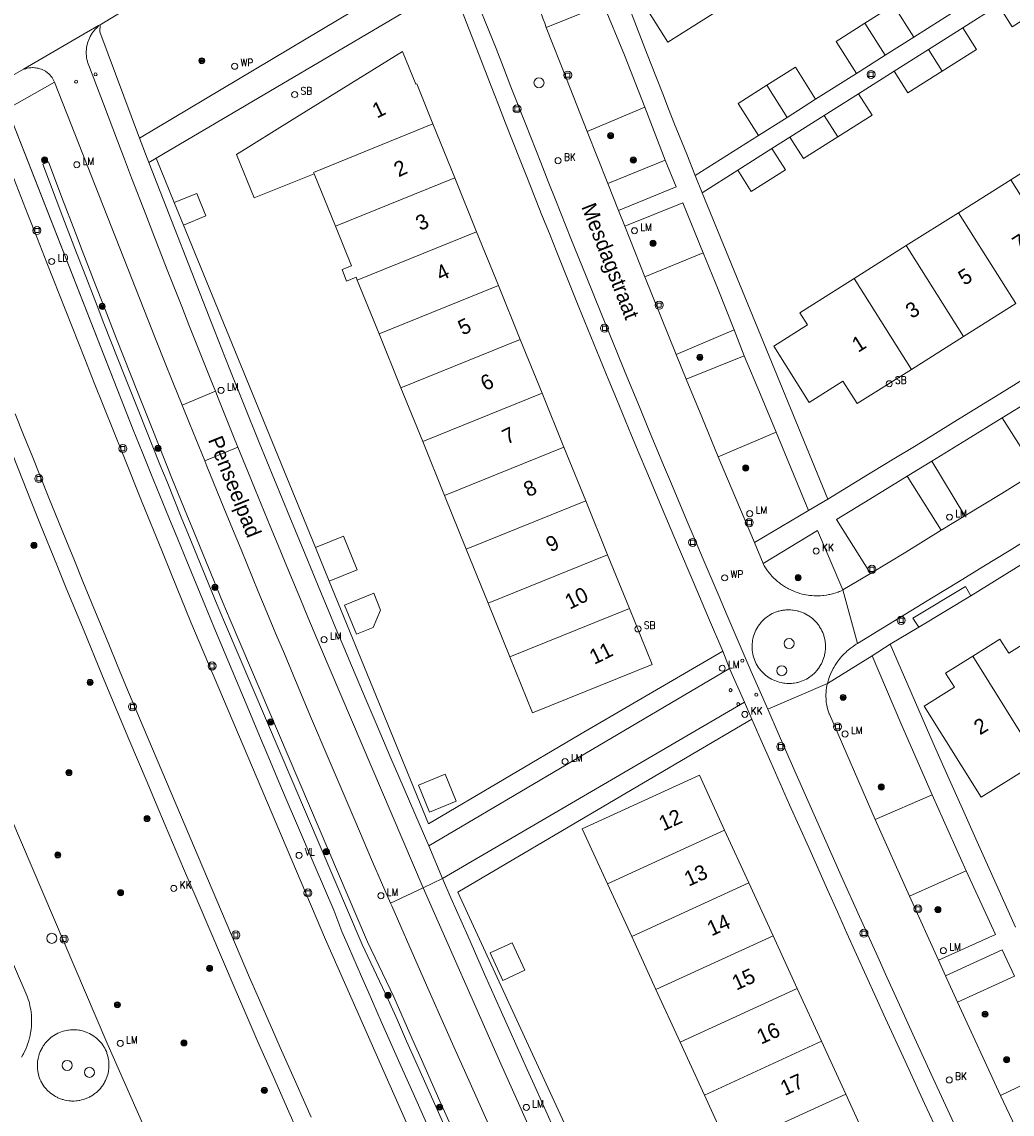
# Model space of a CAD drawing. Header units: metres. Extents: x 138165 to 154469, y 480134 to 494189.
# Tile 752 of 1056: x 145956 to 146038, y 488144 to 488234. Entities that reach past the tile are written whole.
import ezdxf

# ---------------------------------------------------------------- set-up
doc = ezdxf.new("R2010")
doc.units = ezdxf.units.M
doc.header["$LTSCALE"] = 0.001
doc.header["$MEASUREMENT"] = 0
for name, color, linetype, lineweight in [('Level 5', 7, 'Continuous', 0), ('TOP-L-terrein hoogteverschil grondkering', 7, 'Continuous', 0), ('TOP-L-terrein schutting raster hek leuning', 7, 'Continuous', 0), ('TOP-L-topo objecten punt', 7, 'Continuous', 0), ('TOP-L-topo objecten vlak', 7, 'Continuous', 0), ('TOP-L-verharding molgoot', 7, 'Continuous', 0), ('TOP-T-topo huisnummering naamgeving', 7, 'Continuous', 0)]:
    doc.layers.add(name, color=color, linetype=linetype, lineweight=lineweight)
doc.styles.add('Style-INTL_ISO', font='INTL_ISO.shx')
doc.styles.add('Style-STANDARD', font='STANDARD.shx')

# ---------------------------------------------------------------- blocks, each defined once
blk = doc.blocks.new('24')
at = {"layer": 'TOP-L-topo objecten punt', "color": 7, "linetype": 'Continuous', "lineweight": 0}
for radius in [0.025, 0.0182, 0.0115, 0.005]:
    blk.add_circle((0, 0), radius, dxfattribs=at)
blk = doc.blocks.new('39')
at = {"layer": 'TOP-L-topo objecten punt', "color": 7, "linetype": 'Continuous', "lineweight": 0}
for p, q in [((0.0175, 0.0175), (-0.0175, 0.0175)), ((-0.0175, 0.0175), (-0.0175, -0.0175)), ((0.0175, 0.0175), (0.0175, -0.0175)), ((0.0175, -0.0175), (-0.0175, -0.0175))]:
    blk.add_line(p, q, dxfattribs=at)
blk.add_circle((0, 0), 0.0332, dxfattribs=at)
blk = doc.blocks.new('*U13')
at = {"layer": 'Level 5', "color": 7, "linetype": 'Continuous', "lineweight": 0}
blk.add_circle((0, 0), 0.0415, dxfattribs=at)
blk = doc.blocks.new('150')
at = {"layer": 'Level 5', "color": 7, "linetype": 'Continuous', "lineweight": 0}
blk.add_blockref('*U13', (0, 0), dxfattribs=at)
blk = doc.blocks.new('73')
at = {"layer": 'TOP-L-topo objecten punt', "color": 7, "linetype": 'Continuous', "lineweight": 0}
blk.add_circle((0, 0), 0.025, dxfattribs=at)
at = {"layer": 'TOP-L-topo objecten punt', "color": 7, "linetype": 'Continuous', "lineweight": 0, "style": 'Style-STANDARD'}
blk.add_text('WP', height=0.06, dxfattribs=at).set_placement((0.0483, 0))
blk = doc.blocks.new('72')
at = {"layer": 'TOP-L-topo objecten punt', "color": 7, "linetype": 'Continuous', "lineweight": 0}
blk.add_circle((0, 0), 0.025, dxfattribs=at)
at = {"layer": 'TOP-L-topo objecten punt', "color": 7, "linetype": 'Continuous', "lineweight": 0, "style": 'Style-STANDARD'}
blk.add_text('BK', height=0.06, dxfattribs=at).set_placement((0.0483, 0))
blk = doc.blocks.new('121')
at = {"layer": 'TOP-L-topo objecten punt', "color": 7, "linetype": 'Continuous', "lineweight": 0}
blk.add_circle((0, 0), 0.025, dxfattribs=at)
at = {"layer": 'TOP-L-topo objecten punt', "color": 7, "linetype": 'Continuous', "lineweight": 0, "style": 'Style-STANDARD'}
blk.add_text('LD', height=0.06, dxfattribs=at).set_placement((0.0483, 0))
blk = doc.blocks.new('10')
at = {"layer": 'TOP-L-topo objecten punt', "linetype": 'Continuous', "lineweight": 0}
blk.add_circle((0, 0), 0.0125, dxfattribs=at)
blk = doc.blocks.new('16')
at = {"layer": 'TOP-L-topo objecten punt', "color": 7, "linetype": 'Continuous', "lineweight": 0}
blk.add_circle((0, 0), 0.025, dxfattribs=at)
at = {"layer": 'TOP-L-topo objecten punt', "color": 7, "linetype": 'Continuous', "lineweight": 0, "style": 'Style-STANDARD'}
blk.add_text('LM', height=0.06, dxfattribs=at).set_placement((0.0483, 0))
blk = doc.blocks.new('15')
at = {"layer": 'TOP-L-topo objecten punt', "color": 7, "linetype": 'Continuous', "lineweight": 0}
blk.add_circle((0, 0), 0.025, dxfattribs=at)
at = {"layer": 'TOP-L-topo objecten punt', "color": 7, "linetype": 'Continuous', "lineweight": 0, "style": 'Style-STANDARD'}
blk.add_text('VL', height=0.06, dxfattribs=at).set_placement((0.0483, 0))
blk = doc.blocks.new('119')
at = {"layer": 'TOP-L-topo objecten punt', "color": 7, "linetype": 'Continuous', "lineweight": 0}
blk.add_circle((0, 0), 0.025, dxfattribs=at)
at = {"layer": 'TOP-L-topo objecten punt', "color": 7, "linetype": 'Continuous', "lineweight": 0, "style": 'Style-STANDARD'}
blk.add_text('KK', height=0.06, dxfattribs=at).set_placement((0.0483, 0))
blk = doc.blocks.new('175')
at = {"layer": 'TOP-L-topo objecten punt', "color": 7, "linetype": 'Continuous', "lineweight": 0}
blk.add_circle((0, 0), 0.025, dxfattribs=at)
at = {"layer": 'TOP-L-topo objecten punt', "color": 7, "linetype": 'Continuous', "lineweight": 0, "style": 'Style-STANDARD'}
blk.add_text('SB', height=0.06, dxfattribs=at).set_placement((0.0483, 0))

msp = doc.modelspace()

# ---------------------------------------------------------------- linework, layer by layer
at = {"layer": 'TOP-L-terrein hoogteverschil grondkering', "flags": 128}
for points in [[(145969.594, 488217.044), (145980.503, 488190.393)], [(146002.344, 488174.962), (145989.842, 488167.579), (145981.639, 488187.617)], [(146029.857, 488114.634), (146017.418, 488107.327), (145992.252, 488161.931), (146004.786, 488169.298)]]:
    msp.add_lwpolyline(points, dxfattribs=at)
at = {"layer": 'TOP-L-terrein schutting raster hek leuning', "flags": 128}
for points in [[(145989.786, 488142.594), (145989.229, 488143.827), (145988.674, 488145.06), (145987.569, 488147.529), (145986.472, 488150.002), (145985.926, 488151.239), (145984.839, 488153.716), (145984.299, 488154.956), (145983.223, 488157.438), (145982.688, 488158.68), (145982.003, 488160.439), (145981.23, 488162.235), (145980.46, 488164.032), (145978.925, 488167.628), (145978.16, 488169.427), (145977.397, 488171.227), (145976.636, 488173.028), (145975.877, 488174.83), (145975.119, 488176.632), (145973.61, 488180.239), (145972.108, 488183.849), (145971.36, 488185.655), (145969.869, 488189.27), (145969.126, 488191.078), (145968.386, 488192.888), (145966.91, 488196.508), (145966.174, 488198.32), (145965.441, 488200.132), (145955.148, 488226.386)], [(145978.937, 488142.348), (145978.296, 488143.789), (145977.019, 488146.674), (145975.75, 488149.562), (145974.487, 488152.453), (145973.859, 488153.9), (145970.723, 488161.258), (145969.597, 488163.895), (145968.088, 488167.45), (145967.336, 488169.228), (145966.586, 488171.007), (145965.091, 488174.567), (145963.604, 488178.131), (145962.863, 488179.914), (145961.387, 488183.482), (145959.918, 488187.054), (145959.187, 488188.84), (145957.729, 488192.416), (145957.003, 488194.205), (145946.331, 488221.244)]]:
    msp.add_lwpolyline(points, dxfattribs=at)
at = {"layer": 'TOP-L-topo objecten vlak', "flags": 128}
for points in [[(146011.87, 488221.141), (146011.164, 488222.894), (146010.166, 488225.392), (146009.67, 488226.642), (146009.176, 488227.893), (146008.193, 488230.396), (146007.704, 488231.649), (146006.733, 488234.157), (146005.768, 488236.668), (146005.289, 488237.924), (146001.997, 488243.202)], [(146008.158, 488243.823), (146003.937, 488241.16), (146009.615, 488232.161), (146013.836, 488234.825)], [(145991.924, 488239.721), (145965.958, 488224.235)], [(145999.554, 488233.359), (145999.43, 488233.712), (145999.304, 488234.064), (145999.047, 488234.765), (145998.915, 488235.115), (145998.647, 488235.813), (145998.51, 488236.16), (145998.23, 488236.854), (145997.943, 488237.544), (145997.797, 488237.888), (145997.649, 488238.231), (145997.499, 488238.573), (145997.347, 488238.915), (145997.038, 488239.595), (145996.811, 488240.082)], [(145967.334, 488222.563), (145991.642, 488236.917)], [(145991.642, 488236.917), (145992.554, 488234.826), (145993.837, 488231.563), (145995.017, 488228.511), (145995.61, 488226.986), (145996.205, 488225.462), (145997.401, 488222.416), (145998.001, 488220.894), (145999.208, 488217.852), (145999.814, 488216.332), (146000.422, 488214.813), (146001.643, 488211.778), (146002.257, 488210.261), (146003.489, 488207.229), (146004.729, 488204.201), (146005.352, 488202.688), (146006.603, 488199.664), (146007.231, 488198.154), (146007.862, 488196.644), (146009.127, 488193.626), (146010.401, 488190.612), (146011.681, 488187.6), (146012.969, 488184.592), (146014.158, 488181.833)], [(145993.254, 488236.99), (145995.419, 488231.62), (145996.028, 488230.048), (145996.639, 488228.477), (145997.866, 488225.338), (145999.101, 488222.201), (145999.721, 488220.634), (146000.344, 488219.067), (146001.593, 488215.936), (146002.85, 488212.808), (146004.115, 488209.683), (146005.387, 488206.561), (146006.026, 488205.001), (146007.309, 488201.884), (146007.953, 488200.326), (146009.248, 488197.213), (146009.897, 488195.658), (146011.203, 488192.55), (146011.858, 488190.997), (146012.515, 488189.445), (146013.835, 488186.343), (146014.498, 488184.793), (146015.829, 488181.696), (146016.497, 488180.148), (146017.849, 488177.036)], [(145962.718, 488233.592), (145965.212, 488235.1)], [(146004.3, 488235.265), (145999.554, 488233.359)], [(146004.3, 488235.265), (146006.011, 488231.082), (146007.693, 488226.77)], [(146029.922, 488232.565), (146028.254, 488235.209), (146025.886, 488233.715)], [(146033.966, 488233.339), (146036.925, 488235.21)], [(146036.925, 488235.21), (146038.052, 488233.423), (146040.886, 488235.21)], [(146033.302, 488234.703), (146029.922, 488232.565)], [(145962.589, 488233.517), (145956.381, 488229.913)], [(145962.589, 488233.517), (145962.542, 488233.451), (145962.485, 488233.401), (145962.377, 488233.296), (145962.325, 488233.242), (145962.226, 488233.129), (145962.178, 488233.071), (145962.088, 488232.951), (145962.045, 488232.889), (145962.004, 488232.826), (145961.964, 488232.761), (145961.891, 488232.63), (145961.824, 488232.495), (145961.765, 488232.357), (145961.738, 488232.286), (145961.69, 488232.144), (145961.669, 488232.072), (145961.632, 488231.926), (145961.617, 488231.852), (145961.592, 488231.703), (145961.583, 488231.629), (145961.575, 488231.554), (145961.566, 488231.404), (145961.565, 488231.328), (145961.568, 488231.178), (145961.579, 488231.028), (145961.588, 488230.953), (145961.598, 488230.879), (145961.625, 488230.73), (145961.66, 488230.584), (145961.68, 488230.512), (145961.702, 488230.44), (145961.727, 488230.368), (145961.78, 488230.228), (145961.837, 488230.1), (145962.411, 488228.574), (145962.987, 488227.049), (145964.145, 488224), (145964.727, 488222.477), (145965.311, 488220.955), (145966.484, 488217.912), (145967.073, 488216.391), (145968.257, 488213.353), (145969.449, 488210.317), (145970.048, 488208.801), (145970.648, 488207.285), (145971.854, 488204.255), (145972.232, 488203.311)], [(145962.718, 488233.592), (145962.589, 488233.517)], [(145965.958, 488224.235), (145962.675, 488232.996), (145962.718, 488233.592)], [(146002.946, 488224.782), (146001.227, 488229.136), (145999.554, 488233.359)], [(146025.886, 488233.715), (146023.517, 488232.22), (146025.189, 488229.57)], [(146027.557, 488231.068), (146025.886, 488233.715)], [(146031.135, 488231.549), (146033.966, 488233.339)], [(146032.259, 488229.768), (146035.092, 488231.555), (146033.966, 488233.339)], [(146029.922, 488232.565), (146027.557, 488231.068)], [(145990.201, 488225.395), (145988.857, 488228.713), (145988.791, 488228.686), (145987.698, 488231.383), (145978.585, 488225.729), (145973.987, 488222.883), (145975.444, 488219.286), (145980.384, 488221.288)], [(146028.303, 488229.758), (146031.135, 488231.549)], [(146031.135, 488231.549), (146032.259, 488229.768)], [(146027.557, 488231.068), (146025.189, 488229.57)], [(145956.381, 488229.913), (145955.482, 488229.393)], [(145956.381, 488229.913), (145956.447, 488229.921), (145956.566, 488229.962), (145956.626, 488229.979), (145956.687, 488229.995), (145956.81, 488230.02), (145956.934, 488230.037), (145956.996, 488230.043), (145957.121, 488230.048), (145957.184, 488230.048), (145957.309, 488230.041), (145957.372, 488230.035), (145957.495, 488230.016), (145957.557, 488230.004), (145957.618, 488229.99), (145957.738, 488229.955), (145957.857, 488229.914), (145957.915, 488229.89), (145958.028, 488229.837), (145958.084, 488229.808), (145958.192, 488229.744), (145958.244, 488229.71), (145958.295, 488229.674), (145958.345, 488229.636), (145958.394, 488229.597), (145958.442, 488229.556), (145958.488, 488229.514), (145958.577, 488229.425), (145958.619, 488229.379), (145958.698, 488229.282), (145958.736, 488229.232), (145958.805, 488229.128), (145958.838, 488229.074), (145958.869, 488229.019), (145958.898, 488228.964), (145958.95, 488228.85)], [(146021.811, 488227.432), (146020.137, 488230.086), (146017.769, 488228.592)], [(146025.189, 488229.57), (146021.811, 488227.432)], [(146025.346, 488227.888), (146028.303, 488229.758)], [(146028.303, 488229.758), (146029.426, 488227.98), (146032.259, 488229.768)], [(145955.015, 488226.621), (145958.95, 488228.85)], [(145958.95, 488228.85), (145967.337, 488207.512), (145968.03, 488205.78), (145968.725, 488204.049), (145969.48, 488202.175)], [(146017.769, 488228.592), (146015.4, 488227.097), (146017.078, 488224.437)], [(146017.769, 488228.592), (146019.445, 488225.935)], [(146022.515, 488226.098), (146025.346, 488227.888)], [(146023.634, 488224.325), (146026.467, 488226.112), (146025.346, 488227.888)], [(146021.811, 488227.432), (146019.445, 488225.935)], [(145989.786, 488142.594), (145989.229, 488143.827), (145988.674, 488145.06), (145987.569, 488147.529), (145986.472, 488150.002), (145985.926, 488151.239), (145984.839, 488153.716), (145984.299, 488154.956), (145983.223, 488157.438), (145982.688, 488158.68), (145982.003, 488160.439), (145981.23, 488162.235), (145980.46, 488164.032), (145978.925, 488167.628), (145978.16, 488169.427), (145977.397, 488171.227), (145976.636, 488173.028), (145975.877, 488174.83), (145975.119, 488176.632), (145973.61, 488180.239), (145972.108, 488183.849), (145971.36, 488185.655), (145969.869, 488189.27), (145969.126, 488191.078), (145968.386, 488192.888), (145966.91, 488196.508), (145966.174, 488198.32), (145965.441, 488200.132), (145956.758, 488222.279), (145955.148, 488226.386)], [(146002.946, 488224.782), (146007.693, 488226.77)], [(146007.693, 488226.77), (146009.375, 488222.393)], [(146019.445, 488225.935), (146017.078, 488224.437)], [(146019.683, 488224.307), (146022.515, 488226.098)], [(146023.634, 488224.325), (146022.515, 488226.098)], [(145953.663, 488225.856), (145955.203, 488221.878), (145956.752, 488217.903), (145957.528, 488215.917), (145958.307, 488213.931), (145959.87, 488209.962), (145961.44, 488205.996), (145962.228, 488204.014), (145963.018, 488202.033), (145964.603, 488198.072), (145966.196, 488194.115), (145967.796, 488190.161), (145968.599, 488188.185), (145970.21, 488184.235), (145970.88, 488182.599), (145981.315, 488158.025), (145989.175, 488140.266)], [(145990.201, 488225.395), (145980.339, 488221.399), (145980.384, 488221.288)], [(145992.004, 488220.946), (145990.201, 488225.395)], [(145965.958, 488224.235), (145966.724, 488222.203)], [(146004.651, 488220.489), (146002.946, 488224.782)], [(146017.078, 488224.437), (146011.87, 488221.141)], [(146018.205, 488223.372), (146019.683, 488224.307)], [(146019.683, 488224.307), (146020.8, 488222.537), (146023.634, 488224.325)], [(146015.374, 488221.582), (146016.488, 488219.815), (146019.321, 488221.603), (146018.205, 488223.372)], [(146015.374, 488221.582), (146018.205, 488223.372)], [(146042.238, 488223.505), (146037.924, 488220.785)], [(145966.724, 488222.203), (145967.334, 488222.563)], [(145967.334, 488222.563), (145968.836, 488218.895)], [(146009.375, 488222.393), (146004.651, 488220.489)], [(146005.528, 488218.256), (146010.303, 488220.211), (146009.375, 488222.393)], [(145946.169, 488221.533), (145946.331, 488221.244), (145957.003, 488194.205), (145957.729, 488192.416), (145959.187, 488188.84), (145959.918, 488187.054), (145961.387, 488183.482), (145962.863, 488179.914), (145963.604, 488178.131), (145965.091, 488174.567), (145966.586, 488171.007), (145967.336, 488169.228), (145968.088, 488167.45), (145969.597, 488163.895), (145970.723, 488161.258), (145973.859, 488153.9), (145974.487, 488152.453), (145975.75, 488149.562), (145977.019, 488146.674), (145978.296, 488143.789), (145978.937, 488142.348)], [(145958.44, 488222.253), (145957.972, 488222.077), (145958.526, 488220.611), (145959.082, 488219.147), (145959.64, 488217.684), (145960.762, 488214.758), (145961.326, 488213.297), (145962.458, 488210.376), (145963.027, 488208.917), (145963.598, 488207.458), (145964.171, 488206), (145964.746, 488204.543), (145965.902, 488201.63), (145967.064, 488198.722), (145967.648, 488197.269), (145968.234, 488195.815), (145969.411, 488192.913), (145970.003, 488191.462), (145971.192, 488188.563), (145972.387, 488185.667), (145972.98, 488184.241), (145984.356, 488157.613), (145986.507, 488153.059), (145987.265, 488151.34), (145988.027, 488149.618), (145988.792, 488147.897), (145990.325, 488144.458), (145991.094, 488142.74)], [(145991.55, 488142.944), (145990.781, 488144.662), (145989.248, 488148.101), (145988.485, 488149.82), (145986.961, 488153.267), (145984.808, 488157.827), (145973.44, 488184.437), (145972.849, 488185.859), (145971.654, 488188.753), (145970.465, 488191.652), (145969.875, 488193.101), (145968.698, 488196.003), (145968.112, 488197.455), (145967.528, 488198.908), (145966.946, 488200.362), (145965.787, 488203.271), (145964.637, 488206.184), (145964.064, 488207.64), (145962.924, 488210.558), (145962.357, 488212.017), (145961.228, 488214.938), (145960.667, 488216.399), (145959.55, 488219.325), (145958.44, 488222.253)], [(145989.866, 488165.761), (145988.707, 488168.427), (145987.389, 488171.477), (145986.733, 488173.004), (145985.426, 488176.059), (145984.775, 488177.588), (145983.479, 488180.649), (145982.834, 488182.18), (145982.191, 488183.712), (145981.549, 488185.245), (145980.91, 488186.778), (145979.636, 488189.848), (145978.37, 488192.92), (145977.739, 488194.458), (145976.484, 488197.535), (145975.859, 488199.074), (145974.615, 488202.156), (145973.378, 488205.241), (145972.149, 488208.328), (145966.724, 488222.203)], [(146012.426, 488219.718), (146015.374, 488221.582)], [(145980.384, 488221.288), (145982.142, 488216.95)], [(145982.142, 488216.95), (145992.004, 488220.946)], [(145993.807, 488216.497), (145992.004, 488220.946)], [(146005.528, 488218.256), (146004.651, 488220.489)], [(146011.87, 488221.141), (146012.426, 488219.718)], [(146037.924, 488220.785), (146033.61, 488218.065)], [(146037.924, 488220.785), (146042.66, 488213.274)], [(145968.836, 488218.895), (145970.69, 488219.646), (145971.441, 488217.792), (145969.594, 488217.044)], [(146022.811, 488194.397), (146012.426, 488219.718)], [(145968.836, 488218.895), (145969.594, 488217.044)], [(146006.053, 488216.944), (146010.843, 488218.893), (146012.522, 488214.752)], [(146006.053, 488216.944), (146005.528, 488218.256)], [(146033.61, 488218.065), (146029.297, 488215.345)], [(146033.61, 488218.065), (146038.347, 488210.554)], [(145969.594, 488217.044), (145980.503, 488190.393)], [(145982.142, 488216.95), (145983.468, 488213.677), (145982.689, 488213.362), (145983.072, 488212.417), (145983.85, 488212.732), (145983.944, 488212.501)], [(146007.694, 488212.773), (146006.053, 488216.944)], [(145969.742, 488134.86), (145963.276, 488149.501), (145953.553, 488172.234), (145952.556, 488174.65), (145950.807, 488178.905), (145949.066, 488183.163), (145948.198, 488185.294), (145946.467, 488189.556), (145944.744, 488193.822), (145943.029, 488198.091), (145942.174, 488200.226), (145940.469, 488204.499), (145938.772, 488208.775), (145937.083, 488213.054), (145936.79, 488214.784), (145936.987, 488216.528)], [(145993.807, 488216.497), (145983.944, 488212.501)], [(145995.609, 488212.049), (145993.807, 488216.497)], [(146029.297, 488215.345), (146024.983, 488212.624)], [(146034.034, 488207.834), (146029.297, 488215.345)], [(146012.522, 488214.752), (146007.694, 488212.773)], [(146015.076, 488208.393), (146013.76, 488211.709), (146012.522, 488214.752)], [(145983.944, 488212.501), (145985.747, 488208.053)], [(146010.298, 488206.361), (146009.011, 488209.476), (146007.694, 488212.773)], [(146024.983, 488212.624), (146020.507, 488209.802), (146021.147, 488208.787), (146018.356, 488207.027), (146021.279, 488202.392), (146024.07, 488204.152), (146025.244, 488202.291), (146029.719, 488205.113)], [(146029.719, 488205.113), (146024.983, 488212.624)], [(145985.747, 488208.053), (145995.609, 488212.049)], [(145997.412, 488207.6), (145995.609, 488212.049)], [(146034.034, 488207.834), (146038.347, 488210.554)], [(145985.747, 488208.053), (145987.549, 488203.604)], [(146010.298, 488206.361), (146015.076, 488208.393)], [(146015.076, 488208.393), (146015.91, 488206.243)], [(145997.412, 488207.6), (145987.549, 488203.604)], [(145999.214, 488203.151), (145997.412, 488207.6)], [(146029.719, 488205.113), (146034.034, 488207.834)], [(146011.117, 488204.315), (146010.298, 488206.361)], [(146015.91, 488206.243), (146011.117, 488204.315)], [(146018.538, 488199.939), (146017.263, 488203.032), (146015.91, 488206.243)], [(146013.758, 488197.907), (146012.408, 488201.189), (146011.117, 488204.315)], [(146039.187, 488204.437), (146037.372, 488203.315), (146033.738, 488201.075), (146030.1, 488198.842), (146028.279, 488197.728), (146026.457, 488196.616), (146022.811, 488194.397)], [(145987.549, 488203.604), (145989.352, 488199.155)], [(145972.232, 488203.311), (145969.48, 488202.175)], [(145972.232, 488203.311), (145972.46, 488202.741), (145973.068, 488201.228), (145973.678, 488199.716), (145974.095, 488198.687)], [(145989.352, 488199.155), (145999.214, 488203.151)], [(146001.017, 488198.703), (145999.214, 488203.151)], [(146037.217, 488201.12), (146039.568, 488202.56)], [(145969.48, 488202.175), (145970.12, 488200.589), (145971.352, 488197.555)], [(145980.15, 488143.326), (145979.507, 488144.768), (145978.866, 488146.211), (145977.588, 488149.099), (145976.953, 488150.544), (145975.686, 488153.437), (145975.056, 488154.885), (145965.882, 488176.482), (145964.846, 488178.972), (145964.131, 488180.696), (145963.418, 488182.421), (145961.997, 488185.872), (145961.29, 488187.599), (145960.584, 488189.327), (145959.881, 488191.055), (145958.479, 488194.515), (145957.084, 488197.977), (145956.39, 488199.709), (145955.697, 488201.442)], [(146037.217, 488201.12), (146034.276, 488199.312), (146031.421, 488197.538)], [(146040.064, 488196.643), (146037.217, 488201.12)], [(146013.758, 488197.907), (146018.538, 488199.939)], [(146018.538, 488199.939), (146021.225, 488193.454)], [(145989.352, 488199.155), (145991.154, 488194.707)], [(145974.095, 488198.687), (145971.352, 488197.555)], [(145989.386, 488162.283), (145980.91, 488182.173), (145979.877, 488184.635), (145979.249, 488186.14), (145977.998, 488189.152), (145977.375, 488190.658), (145976.755, 488192.166), (145975.518, 488195.184), (145974.903, 488196.694), (145974.095, 488198.687)], [(145991.154, 488194.707), (146001.017, 488198.703)], [(146002.819, 488194.254), (146001.017, 488198.703)], [(145971.352, 488197.555), (145971.523, 488197.132), (145972.933, 488193.678), (145973.641, 488191.952), (145974.351, 488190.227), (145975.776, 488186.779), (145976.491, 488185.056), (145977.208, 488183.334), (145977.927, 488181.613), (145978.648, 488179.892), (145980.095, 488176.453), (145981.55, 488173.018), (145982.28, 488171.301), (145983.745, 488167.87), (145985.218, 488164.442), (145986.699, 488161.018)], [(146016.77, 488190.814), (146013.758, 488197.907)], [(146029.371, 488196.304), (146031.421, 488197.538)], [(146031.421, 488197.538), (146034.128, 488193.016)], [(146029.371, 488196.304), (146026.299, 488194.395), (146023.54, 488192.724), (146026.336, 488188.247)], [(146032.187, 488191.828), (146029.371, 488196.304)], [(146040.064, 488196.643), (146037.189, 488194.862), (146034.128, 488193.016)], [(145991.154, 488194.707), (145992.957, 488190.258)], [(146021.225, 488193.454), (146022.811, 488194.397)], [(146002.819, 488194.254), (145992.957, 488190.258)], [(146004.622, 488189.806), (146002.819, 488194.254)], [(146021.225, 488193.454), (146016.77, 488190.814)], [(146034.128, 488193.016), (146032.187, 488191.828)], [(146017.468, 488189.076), (146021.954, 488191.803), (146024.069, 488186.892)], [(146032.187, 488191.828), (146029.248, 488190.007), (146026.336, 488188.247)], [(145980.503, 488190.393), (145982.82, 488191.332), (145983.946, 488188.552), (145981.639, 488187.617)], [(146017.468, 488189.076), (146016.77, 488190.814)], [(146039.872, 488191.425), (146037.787, 488190.139), (146035.701, 488188.855), (146033.614, 488187.572), (146031.526, 488186.291), (146027.346, 488183.735), (146025.255, 488182.459)], [(145980.503, 488190.393), (145981.639, 488187.617)], [(145992.957, 488190.258), (145994.76, 488185.81)], [(146004.622, 488189.806), (145994.76, 488185.81)], [(146006.424, 488185.357), (146004.622, 488189.806)], [(146024.069, 488186.892), (146023.857, 488186.798), (146023.764, 488186.76), (146023.67, 488186.725), (146023.48, 488186.659), (146023.288, 488186.6), (146023.191, 488186.574), (146022.995, 488186.527), (146022.897, 488186.507), (146022.699, 488186.472), (146022.5, 488186.445), (146022.4, 488186.434), (146022.199, 488186.419), (146021.998, 488186.412), (146021.797, 488186.413), (146021.697, 488186.416), (146021.496, 488186.429), (146021.297, 488186.45), (146021.197, 488186.463), (146020.999, 488186.496), (146020.9, 488186.515), (146020.704, 488186.56), (146020.51, 488186.612), (146020.318, 488186.672), (146020.129, 488186.739), (146019.942, 488186.814), (146019.759, 488186.897), (146019.579, 488186.986), (146019.49, 488187.034), (146019.316, 488187.134), (146019.146, 488187.241), (146019.063, 488187.297), (146018.899, 488187.414), (146018.819, 488187.475), (146018.663, 488187.601), (146018.512, 488187.734), (146018.366, 488187.872), (146018.226, 488188.017), (146018.092, 488188.166), (146018.027, 488188.243), (146017.964, 488188.321), (146017.842, 488188.481), (146017.727, 488188.646), (146017.618, 488188.815), (146017.566, 488188.901), (146017.516, 488188.988), (146017.468, 488189.076)], [(146034.633, 488186.42), (146039.546, 488189.453)], [(146026.336, 488188.247), (146024.069, 488186.892)], [(145981.639, 488187.617), (145989.842, 488167.579), (146002.344, 488174.962), (146014.158, 488181.833)], [(146030.343, 488183.82), (146029.847, 488184.559), (146034.186, 488187.193), (146034.633, 488186.42)], [(145983.885, 488183.238), (145982.9, 488185.644), (145985.31, 488186.62), (145985.876, 488185.237), (145985.27, 488183.799), (145983.885, 488183.238)], [(146025.255, 488182.459), (146024.069, 488186.892)], [(146030.343, 488183.82), (146034.633, 488186.42)], [(145994.76, 488185.81), (145996.562, 488181.361)], [(145996.562, 488181.361), (145998.436, 488176.737), (146008.298, 488180.733), (146006.424, 488185.357)], [(145996.562, 488181.361), (146006.424, 488185.357)], [(146016.754, 488183.291), (146016.813, 488183.436), (146016.845, 488183.507), (146016.879, 488183.577), (146016.952, 488183.715), (146017.033, 488183.849), (146017.075, 488183.914), (146017.166, 488184.042), (146017.262, 488184.164), (146017.313, 488184.224), (146017.365, 488184.282), (146017.474, 488184.394), (146017.53, 488184.448), (146017.647, 488184.551), (146017.708, 488184.6), (146017.832, 488184.694), (146017.897, 488184.739), (146017.962, 488184.782), (146018.095, 488184.863), (146018.233, 488184.937), (146018.303, 488184.971), (146018.362, 488184.997), (146018.506, 488185.056), (146018.654, 488185.107), (146018.728, 488185.13), (146018.804, 488185.151), (146018.956, 488185.186), (146019.032, 488185.201), (146019.109, 488185.214), (146019.264, 488185.234), (146019.342, 488185.241), (146019.498, 488185.25), (146019.654, 488185.25), (146019.732, 488185.247), (146019.888, 488185.235), (146019.965, 488185.226), (146020.119, 488185.202), (146020.272, 488185.171), (146020.348, 488185.152), (146020.423, 488185.131), (146020.572, 488185.084), (146020.646, 488185.058), (146020.79, 488184.999), (146020.862, 488184.967), (146021.002, 488184.898), (146021.138, 488184.821), (146021.204, 488184.781), (146021.334, 488184.694), (146021.459, 488184.601), (146021.52, 488184.552), (146021.58, 488184.501), (146021.695, 488184.396), (146021.75, 488184.341), (146021.857, 488184.227), (146021.908, 488184.168), (146022.006, 488184.046), (146022.097, 488183.919), (146022.14, 488183.854), (146022.221, 488183.721), (146022.259, 488183.652), (146022.33, 488183.513), (146022.393, 488183.371), (146022.422, 488183.298), (146022.475, 488183.151), (146022.498, 488183.077), (146022.539, 488182.926), (146022.572, 488182.773), (146022.586, 488182.696), (146022.607, 488182.542), (146022.615, 488182.464), (146022.624, 488182.308), (146022.626, 488182.23), (146022.623, 488182.074), (146022.619, 488181.996), (146022.604, 488181.841), (146022.594, 488181.763), (146022.582, 488181.686), (146022.551, 488181.533), (146022.533, 488181.457), (146022.491, 488181.307), (146022.467, 488181.232), (146022.414, 488181.086), (146022.384, 488181.014), (146022.353, 488180.942), (146022.284, 488180.802), (146022.248, 488180.733), (146022.169, 488180.598), (146022.127, 488180.532), (146022.038, 488180.404), (146021.991, 488180.341), (146021.943, 488180.28), (146021.893, 488180.22), (146021.788, 488180.104), (146021.678, 488179.994), (146021.562, 488179.889), (146021.502, 488179.839), (146021.441, 488179.791), (146021.315, 488179.699), (146021.25, 488179.655), (146021.184, 488179.613), (146021.049, 488179.534), (146020.911, 488179.462), (146020.793, 488179.408), (146020.647, 488179.351), (146020.499, 488179.302), (146020.349, 488179.26), (146020.273, 488179.242), (146020.196, 488179.226), (146020.042, 488179.199), (146019.965, 488179.189), (146019.81, 488179.175), (146019.654, 488179.168), (146019.497, 488179.17), (146019.419, 488179.174), (146019.264, 488179.187), (146019.186, 488179.197), (146019.032, 488179.223), (146018.956, 488179.238), (146018.804, 488179.275), (146018.655, 488179.32), (146018.581, 488179.346), (146018.435, 488179.402), (146018.364, 488179.433), (146018.223, 488179.5), (146018.154, 488179.536), (146018.018, 488179.614), (146017.887, 488179.699), (146017.823, 488179.744), (146017.699, 488179.838), (146017.58, 488179.939), (146017.522, 488179.992), (146017.466, 488180.046), (146017.358, 488180.158), (146017.255, 488180.276), (146017.206, 488180.337), (146017.159, 488180.399), (146017.069, 488180.527), (146016.986, 488180.659), (146016.91, 488180.795), (146016.84, 488180.935), (146016.778, 488181.079), (146016.75, 488181.151), (146016.699, 488181.299), (146016.656, 488181.449), (146016.621, 488181.601), (146016.593, 488181.755), (146016.574, 488181.91), (146016.562, 488182.065), (146016.559, 488182.143), (146016.559, 488182.3), (146016.568, 488182.455), (146016.584, 488182.611), (146016.608, 488182.765), (146016.623, 488182.842), (146016.659, 488182.994), (146016.68, 488183.069), (146016.728, 488183.218), (146016.754, 488183.291)], [(146027.977, 488182.42), (146030.343, 488183.82)], [(146040.1, 488183.122), (146037.762, 488181.661), (146037.034, 488182.826), (146034.79, 488181.425)], [(146014.158, 488181.833), (146014.706, 488180.41)], [(146025.255, 488182.459), (146025.166, 488182.406), (146025.079, 488182.351), (146024.907, 488182.236), (146024.74, 488182.115), (146024.658, 488182.052), (146024.498, 488181.921), (146024.42, 488181.853), (146024.268, 488181.713), (146024.194, 488181.641), (146024.122, 488181.568), (146023.981, 488181.417), (146023.846, 488181.26), (146023.781, 488181.18), (146023.656, 488181.016), (146023.595, 488180.932), (146023.537, 488180.847), (146023.424, 488180.674), (146023.319, 488180.496), (146023.268, 488180.406), (146023.22, 488180.315), (146023.128, 488180.129), (146023.044, 488179.941), (146022.967, 488179.749), (146022.932, 488179.652), (146022.866, 488179.456), (146022.836, 488179.357), (146022.787, 488179.179)], [(146026.477, 488181.441), (146027.977, 488182.42)], [(146038.332, 488159.029), (146036.97, 488162.023), (146036.358, 488163.377), (146035.139, 488166.087), (146033.927, 488168.801), (146032.722, 488171.519), (146031.525, 488174.239), (146030.335, 488176.963), (146029.152, 488179.69), (146027.977, 488182.42)], [(146022.787, 488179.179), (146026.477, 488181.441)], [(146026.477, 488181.441), (146028.844, 488175.901), (146031.443, 488169.964)], [(146034.79, 488181.425), (146032.546, 488180.023), (146033.275, 488178.856), (146030.778, 488177.297), (146035.484, 488169.765), (146040.225, 488172.727)], [(146034.79, 488181.425), (146040.225, 488172.727)], [(146014.706, 488180.41), (145989.866, 488165.761)], [(146015.928, 488177.629), (146014.706, 488180.41)], [(146017.849, 488177.036), (146022.787, 488179.179)], [(146026.738, 488167.917), (146022.948, 488176.625), (146022.937, 488176.652), (146022.876, 488176.825), (146022.848, 488176.913), (146022.797, 488177.089), (146022.775, 488177.178), (146022.755, 488177.268), (146022.72, 488177.448), (146022.693, 488177.63), (146022.683, 488177.721), (146022.668, 488177.904), (146022.661, 488178.088), (146022.662, 488178.271), (146022.671, 488178.455), (146022.688, 488178.637), (146022.713, 488178.819), (146022.746, 488179), (146022.787, 488179.179)], [(145991.002, 488163.043), (146015.928, 488177.629)], [(146015.928, 488177.629), (146016.543, 488176.221)], [(146017.849, 488177.036), (146018.714, 488175.054), (146020.193, 488171.687), (146020.935, 488170.005), (146022.424, 488166.643), (146023.921, 488163.285), (146025.425, 488159.929), (146026.936, 488156.577), (146027.695, 488154.903), (146028.455, 488153.229), (146029.981, 488149.883), (146030.746, 488148.212), (146031.514, 488146.541), (146033.054, 488143.203), (146033.827, 488141.535), (146035.378, 488138.201), (146036.157, 488136.535), (146037.719, 488133.207), (146038.503, 488131.544)], [(146016.543, 488176.221), (146004.786, 488169.298), (145992.252, 488161.931), (146017.418, 488107.327), (146029.857, 488114.634), (146041.612, 488121.435)], [(146016.543, 488176.221), (146017.32, 488174.45), (146018.1, 488172.679), (146019.663, 488169.141), (146020.448, 488167.372), (146021.235, 488165.605), (146022.813, 488162.073), (146023.605, 488160.308), (146024.399, 488158.544), (146025.992, 488155.019), (146026.791, 488153.257), (146027.593, 488151.496), (146029.2, 488147.977), (146030.815, 488144.462), (146031.625, 488142.705), (146032.437, 488140.949), (146033.251, 488139.194), (146034.884, 488135.687), (146036.525, 488132.183), (146038.172, 488128.683), (146039.827, 488125.186), (146040.657, 488123.438), (146041.612, 488121.435)], [(145992.125, 488169.454), (145989.904, 488168.544), (145988.994, 488170.765), (145991.215, 488171.675), (145992.125, 488169.454)], [(146014.287, 488167.055), (146012.206, 488171.591), (146002.535, 488167.153), (146004.616, 488162.617)], [(146031.443, 488169.964), (146026.738, 488167.917)], [(146034.244, 488163.693), (146031.443, 488169.964)], [(146029.558, 488161.605), (146026.738, 488167.917)], [(146004.616, 488162.617), (146014.287, 488167.055)], [(146016.289, 488162.692), (146014.287, 488167.055)], [(145991.002, 488163.043), (145989.866, 488165.761)], [(146029.558, 488161.605), (146034.244, 488163.693)], [(146034.244, 488163.693), (146036.663, 488158.428), (146031.966, 488156.312)], [(145991.002, 488163.043), (145989.386, 488162.283)], [(146017.456, 488105.521), (146014.106, 488112.545), (146013.007, 488114.837), (146011.568, 488117.855), (146010.137, 488120.875), (146009.424, 488122.387), (146008.713, 488123.9), (146007.296, 488126.927), (146006.59, 488128.442), (146005.886, 488129.958), (146004.484, 488132.992), (146003.785, 488134.511), (146001.535, 488139.428), (146000.82, 488140.996), (146000.107, 488142.566), (145998.686, 488145.707), (145997.978, 488147.279), (145996.569, 488150.425), (145995.866, 488152), (145994.467, 488155.151), (145993.076, 488158.305), (145991.691, 488161.463), (145991.002, 488163.043)], [(145986.699, 488161.018), (145989.386, 488162.283)], [(145989.386, 488162.283), (145995.796, 488147.734), (145997.37, 488144.252), (145998.16, 488142.512)], [(146004.616, 488162.617), (146006.618, 488158.255)], [(146016.289, 488162.692), (146006.618, 488158.255)], [(146018.291, 488158.33), (146016.289, 488162.692)], [(145986.699, 488161.018), (145986.797, 488160.791), (145988.287, 488157.389), (145989.784, 488153.989), (145991.289, 488150.593), (145992.044, 488148.896), (145992.801, 488147.2), (145994.32, 488143.811), (145995.847, 488140.424)], [(146031.966, 488156.312), (146029.558, 488161.605)], [(146006.618, 488158.255), (146008.62, 488153.892)], [(146008.62, 488153.892), (146018.291, 488158.33)], [(146020.293, 488153.968), (146018.291, 488158.33)], [(145954.876, 488157.547), (145956.656, 488153.392), (145956.705, 488153.263), (145956.741, 488153.162), (145956.775, 488153.06), (145956.837, 488152.854), (145956.865, 488152.75), (145956.916, 488152.542), (145956.938, 488152.437), (145956.977, 488152.225), (145957.008, 488152.013), (145957.031, 488151.799), (145957.046, 488151.585), (145957.053, 488151.37), (145957.054, 488151.263), (145957.049, 488151.048), (145957.036, 488150.833), (145957.015, 488150.62), (145956.986, 488150.407), (145956.969, 488150.301), (145956.928, 488150.09), (145956.905, 488149.985), (145956.88, 488149.881), (145956.823, 488149.673), (145956.792, 488149.57), (145956.725, 488149.366), (145956.649, 488149.165), (145956.567, 488148.967), (145956.477, 488148.772), (145956.379, 488148.58), (145956.328, 488148.486), (145956.22, 488148.3)], [(145995.974, 488154.635), (145994.931, 488156.907), (145996.749, 488157.742), (145997.792, 488155.469), (145995.974, 488154.635)], [(146032.539, 488155.01), (146037.228, 488157.165), (146038.234, 488154.998)], [(146032.539, 488155.01), (146031.966, 488156.312)], [(146033.524, 488152.848), (146032.539, 488155.01)], [(146033.524, 488152.848), (146038.234, 488154.998)], [(146008.62, 488153.892), (146010.621, 488149.53)], [(146010.621, 488149.53), (146020.293, 488153.968)], [(146022.295, 488149.604), (146020.293, 488153.968)], [(146037.089, 488145.133), (146033.524, 488152.848)], [(145963.042, 488146.153), (145962.961, 488146.021), (145962.874, 488145.894), (145962.828, 488145.832), (145962.731, 488145.713), (145962.628, 488145.598), (145962.519, 488145.489), (145962.463, 488145.436), (145962.405, 488145.385), (145962.346, 488145.336), (145962.285, 488145.288), (145962.161, 488145.197), (145962.097, 488145.154), (145961.966, 488145.073), (145961.899, 488145.035), (145961.831, 488144.999), (145961.692, 488144.932), (145961.621, 488144.901), (145961.55, 488144.872), (145961.478, 488144.845), (145961.405, 488144.82), (145961.332, 488144.797), (145961.183, 488144.756), (145961.032, 488144.723), (145960.957, 488144.709), (145960.804, 488144.688), (145960.727, 488144.681), (145960.573, 488144.671), (145960.496, 488144.67), (145960.342, 488144.672), (145960.265, 488144.677), (145960.112, 488144.691), (145959.959, 488144.714), (145959.808, 488144.744), (145959.659, 488144.783), (145959.585, 488144.805), (145959.512, 488144.829), (145959.368, 488144.882), (145959.226, 488144.943), (145959.157, 488144.977), (145959.02, 488145.048), (145958.953, 488145.087), (145958.823, 488145.169), (145958.697, 488145.258), (145958.576, 488145.353), (145958.517, 488145.403), (145958.404, 488145.507), (145958.349, 488145.562), (145958.244, 488145.675), (145958.194, 488145.733), (145958.098, 488145.854), (145958.009, 488145.979), (145957.926, 488146.109), (145957.887, 488146.176), (145957.815, 488146.312), (145957.764, 488146.425), (145957.707, 488146.568), (145957.658, 488146.715), (145957.617, 488146.863), (145957.583, 488147.013), (145957.569, 488147.089), (145957.557, 488147.165), (145957.539, 488147.318), (145957.529, 488147.472), (145957.527, 488147.549), (145957.529, 488147.704), (145957.539, 488147.857), (145957.547, 488147.934), (145957.569, 488148.087), (145957.583, 488148.162), (145957.616, 488148.313), (145957.636, 488148.387), (145957.681, 488148.535), (145957.734, 488148.68), (145957.763, 488148.751), (145957.827, 488148.891), (145957.862, 488148.96), (145957.937, 488149.095), (145958.018, 488149.226), (145958.107, 488149.352), (145958.153, 488149.414), (145958.201, 488149.474), (145958.251, 488149.533), (145958.355, 488149.647), (145958.409, 488149.702), (145958.464, 488149.755), (145958.521, 488149.807), (145958.639, 488149.907), (145958.762, 488150), (145958.889, 488150.087), (145959.021, 488150.167), (145959.088, 488150.204), (145959.226, 488150.274), (145959.296, 488150.306), (145959.438, 488150.365), (145959.584, 488150.416), (145959.658, 488150.439), (145959.806, 488150.478), (145959.957, 488150.51), (145960.033, 488150.523), (145960.11, 488150.534), (145960.263, 488150.551), (145960.34, 488150.556), (145960.494, 488150.56), (145960.571, 488150.559), (145960.725, 488150.551), (145960.802, 488150.544), (145960.955, 488150.525), (145961.031, 488150.512), (145961.106, 488150.497), (145961.256, 488150.462), (145961.331, 488150.441), (145961.404, 488150.418), (145961.55, 488150.368), (145961.693, 488150.309), (145961.832, 488150.244), (145961.968, 488150.171), (145962.1, 488150.091), (145962.228, 488150.005), (145962.29, 488149.959), (145962.41, 488149.863), (145962.526, 488149.761), (145962.635, 488149.653), (145962.74, 488149.539), (145962.838, 488149.42), (145962.93, 488149.296), (145963.015, 488149.168), (145963.055, 488149.102), (145963.094, 488149.031), (145963.163, 488148.893), (145963.224, 488148.752), (145963.252, 488148.68), (145963.278, 488148.607), (145963.325, 488148.46), (145963.345, 488148.386), (145963.38, 488148.236), (145963.407, 488148.084), (145963.418, 488148.008), (145963.433, 488147.854), (145963.44, 488147.701), (145963.441, 488147.623), (145963.436, 488147.469), (145963.423, 488147.316), (145963.414, 488147.239), (145963.389, 488147.087), (145963.374, 488147.012), (145963.337, 488146.862), (145963.293, 488146.714), (145963.268, 488146.641), (145963.213, 488146.498), (145963.15, 488146.357), (145963.08, 488146.22), (145963.042, 488146.153)], [(146010.621, 488149.53), (146012.624, 488145.166)], [(146022.295, 488149.604), (146012.624, 488145.166)], [(146024.297, 488145.242), (146022.295, 488149.604)], [(146041.741, 488147.368), (146037.089, 488145.133)], [(146012.624, 488145.166), (146014.626, 488140.804)], [(146014.626, 488140.804), (146024.297, 488145.242)], [(146026.299, 488140.879), (146024.297, 488145.242)], [(146040.02, 488138.899), (146037.089, 488145.133)]]:
    msp.add_lwpolyline(points, dxfattribs=at)
at = {"layer": 'TOP-L-verharding molgoot', "flags": 128}
for points in [[(145999.554, 488233.359), (146001.227, 488229.136), (146002.946, 488224.782)], [(146010.298, 488206.361), (146009.011, 488209.476), (146007.694, 488212.773)], [(146011.117, 488204.315), (146012.408, 488201.189), (146013.758, 488197.907)], [(146040.064, 488196.643), (146037.189, 488194.862), (146034.128, 488193.016)], [(146032.187, 488191.828), (146029.248, 488190.007), (146026.336, 488188.247)], [(146026.738, 488167.917), (146029.558, 488161.605)], [(146037.089, 488145.133), (146040.02, 488138.899)]]:
    msp.add_lwpolyline(points, dxfattribs=at)

# ---------------------------------------------------------------- block references
at = {"layer": 'TOP-L-topo objecten punt', "xscale": 10, "yscale": 10, "zscale": 10}
for name, p in [('24', (145971.11, 488230.614)), ('73', (145973.825, 488230.163)), ('10', (145962.333, 488229.492)), ('39', (146001.338, 488229.431)), ('39', (146026.388, 488229.487)), ('10', (145960.728, 488228.89)), ('150', (145998.96, 488228.8)), ('175', (145978.78, 488227.827)), ('39', (145997.146, 488226.638)), ('24', (146004.871, 488224.422)), ('24', (145958.124, 488222.422)), ('16', (145960.783, 488222.023)), ('72', (146000.535, 488222.363)), ('24', (146006.75, 488222.41)), ('39', (145957.488, 488216.59)), ('16', (146006.849, 488216.575)), ('24', (146008.379, 488215.538)), ('121', (145958.711, 488214.034)), ('24', (145962.88, 488210.319)), ('39', (146008.886, 488210.421)), ('39', (146004.368, 488208.516)), ('24', (146012.248, 488206.109)), ('175', (146027.887, 488203.936)), ('16', (145972.701, 488203.385)), ('39', (145964.588, 488198.576)), ('24', (145967.491, 488198.587)), ('24', (146016.034, 488196.971)), ('39', (145957.644, 488196.096)), ('16', (146016.366, 488193.2)), ('16', (146032.866, 488192.91)), ('39', (146016.33, 488192.453)), ('24', (145957.239, 488190.579)), ('39', (146011.649, 488190.825)), ('119', (146021.852, 488190.11)), ('39', (146026.461, 488188.599)), ('73', (146014.298, 488187.895)), ('24', (146020.364, 488187.906)), ('24', (145972.195, 488187.106)), ('39', (146028.872, 488184.383)), ('175', (146007.137, 488183.677)), ('16', (145981.21, 488182.789)), ('150', (146019.616, 488182.464)), ('39', (145971.959, 488180.614)), ('16', (146014.092, 488180.431)), ('10', (146015.755, 488181.054)), ('150', (146019.008, 488180.224)), ('24', (145961.885, 488179.257)), ('10', (146014.781, 488178.616)), ('10', (146016.908, 488178.233)), ('24', (146024.082, 488178.013)), ('39', (145965.381, 488177.245)), ('10', (146015.417, 488177.461)), ('119', (146015.962, 488176.612)), ('24', (145976.797, 488175.978)), ('39', (146023.613, 488175.594)), ('16', (146024.239, 488174.996)), ('39', (146018.926, 488173.949)), ('16', (146001.116, 488172.721)), ('24', (145960.136, 488171.809)), ('24', (146027.228, 488170.616)), ('24', (145966.592, 488168.004)), ('15', (145979.145, 488164.963)), ('24', (145981.401, 488165.273)), ('24', (145959.215, 488165.003)), ('119', (145968.796, 488162.235)), ('24', (145964.399, 488161.882)), ('39', (145979.876, 488161.865)), ('16', (145985.903, 488161.63)), ('39', (146030.26, 488160.543)), ('24', (146031.914, 488160.481)), ('150', (145958.72, 488158.112)), ('39', (145959.743, 488158.035)), ('39', (145973.92, 488158.39)), ('39', (146025.803, 488158.533)), ('16', (146032.367, 488157.103)), ('24', (145971.752, 488155.629)), ('24', (145964.139, 488152.62)), ('24', (145986.489, 488153.404)), ('24', (146035.809, 488151.845)), ('16', (145964.371, 488149.431)), ('24', (145969.634, 488149.467)), ('24', (146037.586, 488148.083)), ('150', (145959.984, 488147.616)), ('150', (145961.824, 488147.04)), ('72', (146032.846, 488146.416)), ('24', (145976.274, 488145.547)), ('16', (145997.915, 488144.144)), ('24', (145990.753, 488144.162))]:
    msp.add_blockref(name, p, dxfattribs=at)

# ---------------------------------------------------------------- texts
at = {"layer": 'TOP-T-topo huisnummering naamgeving', "style": 'Style-INTL_ISO'}
for s, rotation, p in [('1', 26.1, (145985.577, 488225.833)), ('2', 26.1, (145987.365, 488220.969)), ('Mesdagstraat', 291.4, (146002.433, 488218.555)), ('3', 26.1, (145989.162, 488216.535)), ('7', 32.2, (146038.566, 488214.83)), ('4', 26.1, (145990.847, 488212.378)), ('5', 32.2, (146034.093, 488212.009)), ('3', 32.2, (146029.747, 488209.268)), ('5', 26.1, (145992.66, 488207.902)), ('1', 32.2, (146025.316, 488206.475)), ('6', 26.1, (145994.522, 488203.306)), ('7', 26.1, (145996.311, 488198.892)), ('Penseelpad', 291.9, (145971.605, 488199.298)), ('8', 26.1, (145998.076, 488194.537)), ('9', 26.1, (145999.921, 488189.982)), ('10', 26.1, (146001.488, 488185.258)), ('11', 26.1, (146003.517, 488180.699)), ('2', 32, (146035.383, 488174.867)), ('12', 24.6, (146009.22, 488166.949)), ('13', 24.6, (146011.32, 488162.372)), ('14', 24.6, (146013.206, 488158.263)), ('15', 24.6, (146015.262, 488153.784)), ('16', 24.6, (146017.308, 488149.324)), ('17', 24.6, (146019.256, 488145.079))]:
    msp.add_text(s, height=1.25, rotation=rotation, dxfattribs=at).set_placement(p)

doc.saveas('drawing.dxf')
